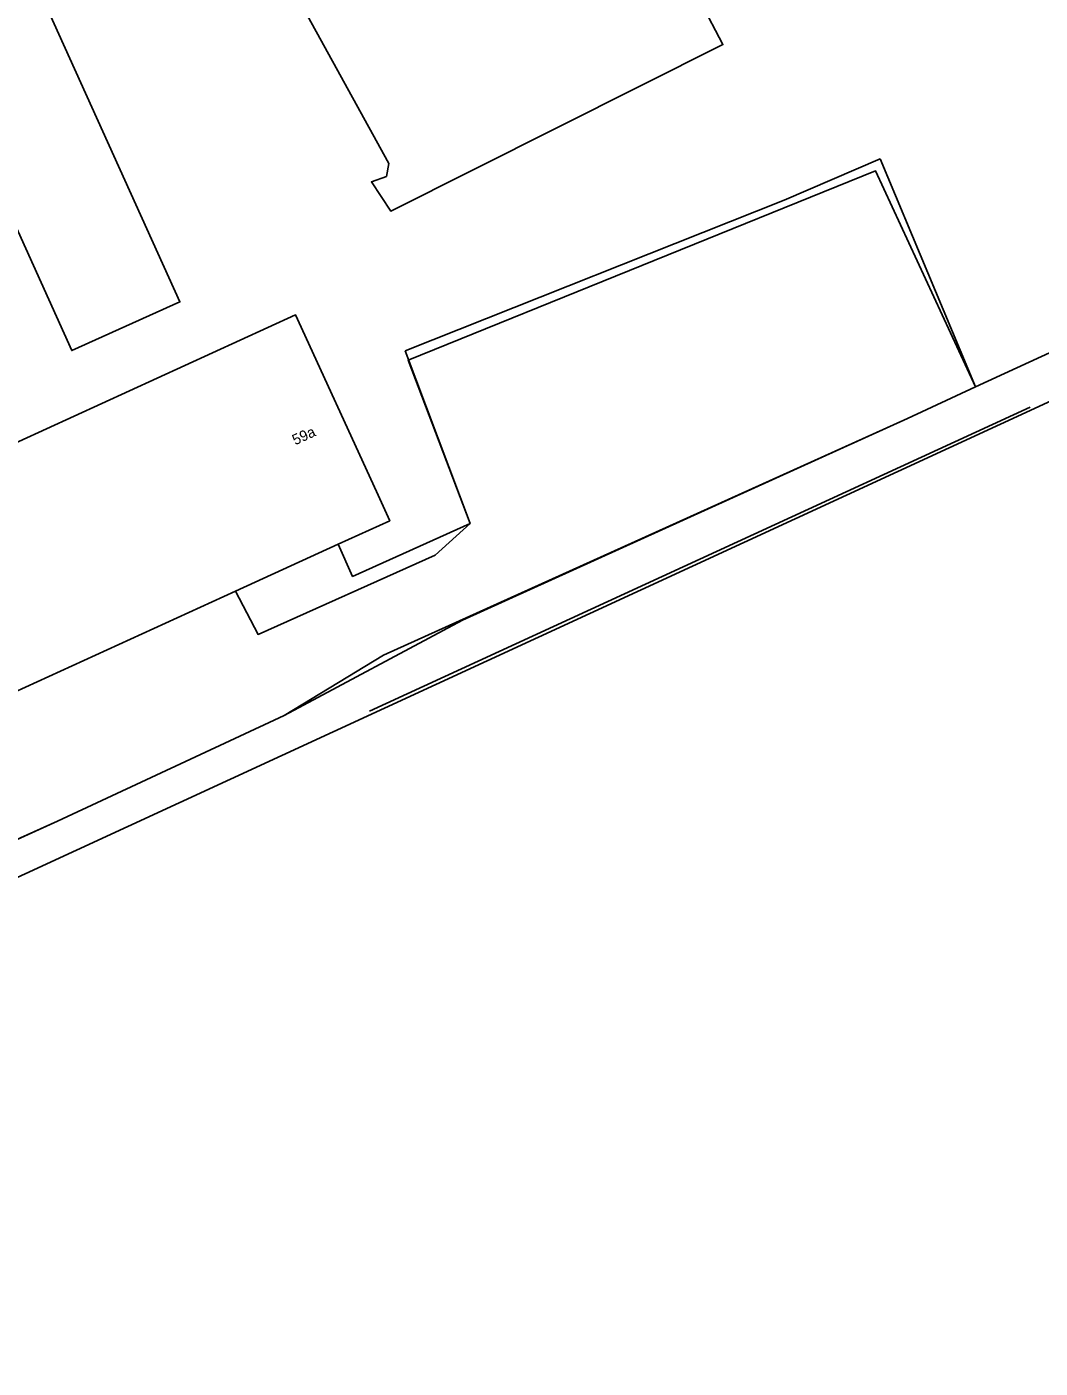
# Model space of a CAD drawing. Extents: x 134297 to 137000, y 403500 to 406000.
# Drawn here: x 136017.8 to 136113.5, y 404629 to 404755.7 of the extents above; entities that cross this region are included whole.
import ezdxf

# ---------------------------------------------------------------- set-up
doc = ezdxf.new("R2010")
doc.units = 0
for name, color, linetype in [('gg-afsc-lijn draadraster', 7, 'Continuous'), ('gg-anno-huisnummerreeks BGT', 7, 'Continuous'), ('gg-bbg-gedigitaliseerde bebouwing', 7, 'Continuous'), ('gg-bbg-open loods', 7, 'Continuous'), ('gg-knt-bronhoudergrens', 7, 'Continuous'), ('gt-grn-vlakafsluiter', 7, 'Continuous')]:
    doc.layers.add(name, color=color, linetype=linetype)

msp = doc.modelspace()

# ---------------------------------------------------------------- linework, layer by layer
at = {"layer": 'gg-afsc-lijn draadraster'}
for p, q in [((136107.45, 404721.72), (136098.42, 404743.26)), ((136050.22, 404691.06), (136112.61, 404719.8))]:
    msp.add_line(p, q, dxfattribs=at)
for points in [[(136053.57, 404725.12), (136089.38, 404739.36), (136098.42, 404743.26)], [(136053.57, 404725.12), (136059.7, 404708.8), (136048.61, 404703.8), (136047.24, 404706.84)], [(136107.45, 404721.72), (136101.02, 404718.73), (136051.54, 404696.37), (136042.15, 404690.68), (136020.74, 404680.69)], [(135891.63, 404682.14), (135894.48, 404682.14), (135902.55, 404667.01), (135917.87, 404633.54), (135968.02, 404656.71), (136020.74, 404680.69)]]:
    msp.add_lwpolyline(points, dxfattribs=at)
at = {"layer": 'gg-bbg-gedigitaliseerde bebouwing'}
for q in [(136047.24, 404706.84), (136015.5, 404692.32)]:
    msp.add_line((136037.55, 404702.41), q, dxfattribs=at)
for points in [[(136006.61, 404711.76), (136043.23, 404728.51), (136050.86, 404711.82)], [(136050.86, 404711.82), (136052.12, 404709.07), (136047.24, 404706.84)]]:
    msp.add_lwpolyline(points, dxfattribs=at)
at = {"layer": 'gg-bbg-open loods'}
msp.add_lwpolyline([(136008.58, 404755.04), (136018.79, 404759.66), (136032.3, 404729.75), (136022.09, 404725.14), (136008.58, 404755.04)], dxfattribs=at)
at = {"layer": 'gg-knt-bronhoudergrens'}
for p, q in [((136107.45, 404721.72), (136122.6, 404728.69)), ((135997.78, 404670.3), (136020.74, 404680.69))]:
    msp.add_line(p, q, dxfattribs=at)
for points in [[(136107.45, 404721.72), (136097.99, 404742.13), (136053.86, 404724.24), (136059.7, 404708.8), (136056.4, 404705.83), (136039.68, 404698.32), (136037.55, 404702.41)], [(135916.45, 404629), (135940.08, 404639.92), (136124.35, 404724.9)], [(136107.45, 404721.72), (136101.02, 404718.73), (136058.99, 404699.68), (136042.15, 404690.68), (136020.74, 404680.69)]]:
    msp.add_lwpolyline(points, dxfattribs=at)
at = {"layer": 'gt-grn-vlakafsluiter'}
msp.add_lwpolyline([(136096.88, 404791.34), (136039.86, 404764.99), (136052.02, 404742.82), (136051.81, 404741.6), (136050.38, 404741.08), (136052.22, 404738.33), (136083.58, 404754.06), (136081.52, 404757.96), (136079.76, 404761.79)], dxfattribs=at)

# ---------------------------------------------------------------- texts
at = {"layer": 'gg-anno-huisnummerreeks BGT'}
msp.add_text('59a', height=1, rotation=24.6, dxfattribs=at).set_placement((136043.19, 404716.19))

doc.saveas('drawing.dxf')
